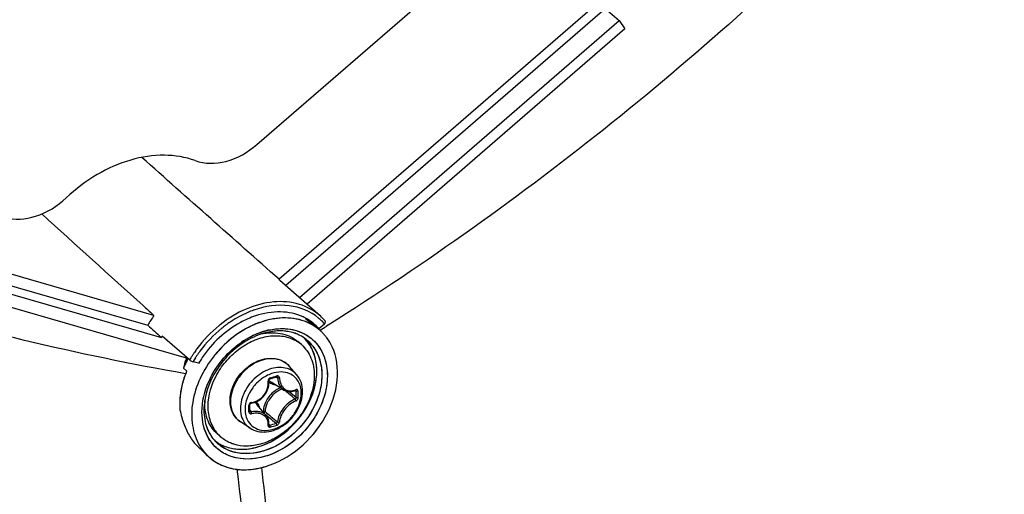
# Model space of a CAD drawing. Header units: millimetres. Extents: x 0 to 420, y 0 to 297.
# Tile 473 of 514: x 366.05 to 373.28, y 230.32 to 233.81. Entities that reach past the tile are written whole.
import ezdxf

# ---------------------------------------------------------------- set-up
doc = ezdxf.new("R2010")
doc.units = ezdxf.units.MM
doc.header["$LTSCALE"] = 23.1
doc.layers.get('0').update_dxf_attribs({"linetype": 'CONTINUOUS'})

msp = doc.modelspace()

# ---------------------------------------------------------------- linework, layer by layer
at = {"color": 7, "linetype": 'Continuous'}
for p, q in [((367.796, 232.8899), (371.9489, 236.4865)), ((370.3168, 233.9418), (367.9585, 231.8995)), ((368.007, 231.8564), (370.3536, 233.8887)), ((370.3536, 233.8887), (370.4551, 233.7999)), ((368.1076, 231.7669), (370.4551, 233.7999)), ((370.4975, 233.7386), (368.1635, 231.7173)), ((370.4551, 233.7999), (370.4975, 233.7386)), ((367.0397, 231.6342), (364.3111, 232.4219)), ((364.6349, 232.2434), (366.9942, 231.5624)), ((364.7334, 232.1538), (367.0939, 231.4724)), ((367.2795, 231.3208), (364.691, 232.068)), ((367.9648, 231.8939), (367.9585, 231.8995)), ((367.9648, 231.8939), (368.2615, 231.6301)), ((366.9603, 231.7061), (366.9691, 231.6982)), ((368.1514, 231.6107), (368.2467, 231.5346)), ((368.1992, 231.5725), (368.2047, 231.5746)), ((368.2511, 231.5375), (368.2047, 231.5746)), ((368.2511, 231.5375), (368.2918, 231.5727)), ((367.8357, 231.4994), (367.8364, 231.4995)), ((367.8357, 231.4993), (367.8364, 231.4994)), ((367.8479, 231.5036), (367.8456, 231.5028)), ((367.8479, 231.5036), (367.8457, 231.5029)), ((368.2511, 231.5375), (368.2504, 231.5383)), ((368.2511, 231.5375), (368.2504, 231.5383)), ((368.265, 231.529), (368.2588, 231.5251)), ((368.265, 231.529), (368.2588, 231.5252)), ((368.3175, 231.5623), (368.3038, 231.5536)), ((368.3176, 231.5621), (368.3039, 231.5535)), ((367.0923, 231.4738), (367.0939, 231.4724)), ((367.0939, 231.4724), (367.0988, 231.481)), ((367.3015, 231.3069), (367.0988, 231.481)), ((368.1219, 231.42), (368.0969, 231.4417)), ((367.2663, 231.2899), (367.2666, 231.2909)), ((367.2663, 231.2899), (367.2667, 231.2908)), ((367.2663, 231.2899), (367.2667, 231.2908)), ((367.2663, 231.2899), (367.2667, 231.2908)), ((367.3671, 231.2823), (367.3264, 231.294)), ((367.2562, 231.2476), (367.2797, 231.2266)), ((367.9034, 231.207), (367.903, 231.2069)), ((367.9034, 231.207), (367.903, 231.2068)), ((368.0868, 231.2), (368.0315, 231.2626)), ((367.8917, 231.1687), (367.9066, 231.1729)), ((367.9929, 231.0863), (367.9001, 231.1438)), ((367.9359, 231.1815), (367.9471, 231.1754)), ((367.938, 231.1804), (367.9409, 231.1788)), ((368.0332, 231.0739), (368.0356, 231.0719)), ((368.0767, 231.082), (368.0838, 231.0783)), ((368.0805, 231.0838), (368.0796, 231.0832)), ((368.0796, 231.0832), (368.0809, 231.0836)), ((368.0809, 231.0836), (368.0815, 231.0836)), ((367.4132, 231.0109), (367.4133, 231.0113)), ((367.4135, 231.0109), (367.4135, 231.0113)), ((367.7436, 230.9592), (367.7434, 230.9779)), ((367.7434, 230.9306), (367.7436, 230.9541)), ((367.7435, 230.9374), (367.7528, 230.9251)), ((367.7436, 230.9541), (367.7436, 230.9592)), ((367.8651, 230.8974), (367.7951, 230.9808)), ((367.842, 230.9302), (367.8384, 230.9292)), ((367.7454, 230.8058), (367.6757, 230.8517)), ((367.8517, 230.9134), (367.8673, 230.9001)), ((367.8673, 230.9001), (367.8851, 230.8851)), ((367.8829, 230.8292), (367.8838, 230.8284)), ((367.8836, 230.8363), (367.8896, 230.8281)), ((367.8838, 230.8284), (367.8847, 230.8279)), ((367.5327, 230.7397), (367.5077, 230.7613)), ((367.3623, 230.6702), (367.4372, 230.5999))]:
    msp.add_line(p, q, dxfattribs=at)
for points in [[(367.7543, 230.9893), (367.7639, 230.9911), (367.7766, 230.9946), (367.789, 230.9993), (367.8009, 231.005), (367.8124, 231.0118), (367.8233, 231.0195), (367.8336, 231.0282), (367.843, 231.0376), (367.8517, 231.0479), (367.8594, 231.0587), (367.8662, 231.0702), (367.8719, 231.0822), (367.8766, 231.0945), (367.8802, 231.1071), (367.8826, 231.1199), (367.8838, 231.1328), (367.8838, 231.1457)], [(367.8838, 231.1457), (367.8829, 231.1561), (367.883, 231.1576), (367.8832, 231.1591), (367.8837, 231.1607), (367.8843, 231.1622), (367.8852, 231.1637), (367.8862, 231.165), (367.8873, 231.1662), (367.8886, 231.1672), (367.8899, 231.168), (367.8912, 231.1686), (367.8917, 231.1687)], [(367.9066, 231.1729), (367.9155, 231.1754), (367.9243, 231.178), (367.9391, 231.1824)], [(367.9391, 231.1824), (367.9397, 231.1826), (367.9407, 231.1827), (367.9417, 231.1826), (367.9424, 231.1824), (367.9427, 231.1823)], [(367.9928, 231.0863), (367.9966, 231.0841), (368.0049, 231.0801), (368.0138, 231.077), (368.023, 231.075), (368.0325, 231.0739)], [(368.0325, 231.0739), (368.0423, 231.0739), (368.0522, 231.0749), (368.0622, 231.077), (368.0722, 231.0802), (368.0796, 231.0832)], [(367.7434, 230.9779), (367.7435, 230.9787), (367.7437, 230.98), (367.7442, 230.9814), (367.7449, 230.9828), (367.7458, 230.9841), (367.7469, 230.9854), (367.7481, 230.9865), (367.7495, 230.9874), (367.7509, 230.9882), (367.7524, 230.9888), (367.7538, 230.9892), (367.7543, 230.9893)], [(367.7441, 230.9282), (367.7438, 230.9287), (367.7436, 230.9294), (367.7434, 230.9302), (367.7434, 230.9306)], [(367.8783, 230.8749), (367.8745, 230.8833), (367.8698, 230.8912), (367.8651, 230.8974)], [(367.883, 230.8301), (367.8837, 230.8373), (367.8839, 230.8472), (367.883, 230.8568), (367.8812, 230.8661), (367.8783, 230.8749)], [(367.8829, 230.8292), (367.8829, 230.8291), (367.883, 230.8291), (367.883, 230.8292), (367.8829, 230.8295), (367.883, 230.8301)]]:
    msp.add_lwpolyline(points, dxfattribs=at)
for centre, radius, start, end in [((368.0036, 231.0146), 0.6978, 109.22119, 109.50489), ((367.7906, 231.1087), 0.9165, 145.01021, 150.32949), ((368.0748, 230.8759), 0.8542, 123.19146, 128.60972), ((367.9805, 231.2895), 0.3677, 62.48081, 65.17514), ((368.0195, 231.2456), 0.3678, 60.46351, 70.14961), ((368.0188, 231.2437), 0.3698, 62.78614, 70.01836), ((367.9822, 231.2928), 0.3641, 61.95026, 62.47682), ((367.9853, 231.2985), 0.3576, 51.40949, 61.96806), ((367.9416, 231.3391), 0.3531, 41.83422, 45.77586), ((368.0238, 231.2539), 0.3585, 60.35667, 62.75287), ((367.9873, 231.3015), 0.3539, 41.98598, 51.35565), ((368.0036, 231.3202), 0.3831, 45.79755, 50.34172), ((367.9924, 231.3276), 0.4048, 41.04837, 48.33954), ((368.0021, 231.3187), 0.3852, 41.23813, 45.79496), ((368.1045, 230.8397), 0.9291, 129.10529, 143.78518), ((368.1057, 230.8387), 0.9026, 129.0537, 143.79203), ((368.0847, 230.8625), 0.8989, 128.5403, 129.04106), ((368.0864, 230.8609), 0.8732, 128.58959, 128.98854), ((368.0085, 230.9835), 0.5576, 107.44893, 114.10338), ((367.9883, 231.0103), 0.5128, 107.22322, 110.38516), ((367.9875, 231.0138), 0.5094, 107.33894, 110.44362), ((368.0014, 231.0035), 0.5364, 107.2419, 108.75764), ((367.9807, 231.0351), 0.487, 106.1133, 107.32523), ((367.9835, 231.0255), 0.497, 106.09975, 107.21283), ((367.9162, 231.1026), 0.4049, 99.98932, 101.36342), ((367.996, 231.0212), 0.518, 106.11336, 107.38578), ((367.9792, 231.0402), 0.4817, 105.9539, 106.11066), ((367.9783, 231.0434), 0.4783, 104.81824, 105.95505), ((367.9806, 231.0353), 0.4867, 104.83782, 105.82661), ((367.9915, 231.0373), 0.5012, 102.31871, 106.12349), ((367.9729, 231.0668), 0.4543, 97.79946, 104.90926), ((367.9726, 231.0669), 0.4542, 97.76099, 104.8724), ((367.967, 231.1063), 0.4143, 94.73186, 97.73086), ((367.9676, 231.1006), 0.4201, 94.7532, 97.71086), ((367.965, 231.1323), 0.3883, 88.61528, 94.76342), ((367.9652, 231.1325), 0.3881, 88.64073, 94.79328), ((367.9655, 231.159), 0.3616, 84.94771, 88.58318), ((367.9656, 231.1607), 0.3599, 84.94618, 88.59836), ((367.9678, 231.1838), 0.3367, 78.44251, 84.97377), ((367.9679, 231.1839), 0.3366, 78.44528, 84.97884), ((367.972, 231.2049), 0.3152, 74.44654, 78.40887), ((367.9723, 231.2067), 0.3134, 74.42201, 78.40695), ((367.9762, 231.2204), 0.2991, 66.87109, 74.43713), ((367.9767, 231.2215), 0.298, 66.86636, 74.46287), ((367.9807, 231.2314), 0.2872, 63.20249, 66.83908), ((367.981, 231.2321), 0.2865, 63.1866, 66.83208), ((368.027, 231.2594), 0.3521, 51.40492, 60.41329), ((368.0269, 231.2592), 0.3523, 51.40932, 60.36643), ((368.0296, 231.2629), 0.3478, 49.06362, 51.38133), ((368.0298, 231.2631), 0.3475, 49.6415, 51.38413), ((368.03, 231.2634), 0.3471, 49.06199, 49.64103), ((368.0292, 231.2625), 0.3483, 44.96524, 49.05918), ((368.0295, 231.2628), 0.3479, 44.96163, 49.06021), ((356.2244, 250.7179), 22.6537, 302.10734, 302.22359), ((368.0274, 231.2607), 0.3509, 41.90395, 44.96067), ((368.0275, 231.2608), 0.3507, 41.9065, 44.96465), ((368.0245, 231.2581), 0.3547, 37.78256, 41.90075), ((368.0248, 231.2584), 0.3543, 37.77973, 41.90292), ((368.0512, 230.8995), 0.652, 122.8523, 124.53988), ((368.0356, 230.9243), 0.6228, 115.65442, 122.88629), ((368.0227, 230.9502), 0.5938, 114.04591, 115.61297), ((367.9555, 231.2278), 0.2542, 49.1138, 56.51182), ((367.9865, 231.2426), 0.2746, 51.45357, 63.22677), ((367.9442, 231.2655), 0.2832, 42.60622, 45.71581), ((367.9438, 231.2651), 0.2837, 42.65384, 45.69266), ((367.9429, 231.2643), 0.2849, 42.00251, 42.65523), ((367.9433, 231.2647), 0.2844, 41.99977, 42.60766), ((367.9404, 231.2622), 0.2882, 34.71844, 41.98672), ((367.9777, 231.2329), 0.2877, 34.74605, 51.27615), ((368.0219, 231.2561), 0.3581, 35.68385, 37.78205), ((368.0215, 231.2558), 0.3586, 35.24001, 37.78436), ((368.0203, 231.2549), 0.36, 35.23776, 35.68506), ((368.0193, 231.2543), 0.3612, 34.73195, 35.23773), ((368.0199, 231.2547), 0.3604, 34.72691, 35.24162), ((368.013, 231.25), 0.3688, 29.51432, 34.7143), ((368.0133, 231.2502), 0.3685, 29.51103, 34.70771), ((368.0942, 230.8469), 0.9166, 145.80509, 147.26529), ((368.0979, 230.8444), 0.921, 144.64977, 145.80559), ((368.1004, 230.8426), 0.9241, 143.78129, 144.64975), ((368.0977, 230.8443), 0.8928, 144.55625, 147.15881), ((368.1018, 230.8414), 0.8978, 143.78803, 144.55793), ((378.4688, 228.576), 11.5265, 166.38196, 166.59805), ((367.9403, 230.9629), 0.741, 154.90576, 157.4038), ((367.8192, 231.0714), 0.5945, 157.76332, 158.33907), ((367.8167, 231.0709), 0.5924, 156.12264, 158.20873), ((367.8144, 231.0719), 0.5899, 156.86327, 158.21106), ((367.8252, 231.0689), 0.6011, 155.71507, 157.76076), ((367.9571, 230.955), 0.7596, 152.44919, 154.90634), ((367.8229, 231.0683), 0.5991, 155.43535, 156.8633), ((367.8253, 231.0672), 0.6017, 155.39069, 156.12637), ((367.8298, 231.0669), 0.6061, 155.52783, 155.71768), ((367.8278, 231.066), 0.6044, 155.07831, 155.43695), ((367.8309, 231.0664), 0.6073, 155.23251, 155.5278), ((367.8281, 231.0659), 0.6049, 155.07892, 155.39107), ((367.8323, 231.0657), 0.6089, 154.86205, 155.23248), ((367.8299, 231.0651), 0.6067, 154.71172, 155.07831), ((367.9677, 230.9495), 0.7715, 151.48929, 152.4531), ((368.0793, 230.8561), 0.899, 148.80071, 149.90698), ((368.0875, 230.8512), 0.9086, 147.2648, 148.80021), ((368.0815, 230.8545), 0.8737, 148.79034, 149.79738), ((368.0881, 230.8505), 0.8813, 147.6676, 148.7903), ((368.0922, 230.8479), 0.8862, 147.16093, 147.66824), ((368.0682, 230.8686), 0.814, 145.82468, 149.45904), ((368.1255, 230.8217), 0.8252, 140.74366, 141.38761), ((368.1248, 230.8223), 0.8243, 141.20713, 141.38925), ((367.9162, 231.1605), 0.1539, 50.53518, 52.38989), ((367.9164, 231.1607), 0.1537, 47.20358, 50.53486), ((367.9397, 230.9518), 0.7149, 157.38804, 161.50704), ((367.9825, 230.9769), 0.2433, 109.07224, 109.22931), ((367.9158, 231.1601), 0.1545, 41.53019, 47.1948), ((367.905, 230.9633), 0.6784, 161.50025, 165.76358), ((368.0364, 230.8848), 0.6504, 155.04918, 155.97876), ((368.0414, 230.8825), 0.6559, 154.2378, 155.04938), ((368.045, 230.8808), 0.6599, 153.69011, 154.23809), ((368.0481, 230.8792), 0.6634, 152.96054, 153.68997), ((367.9473, 231.2201), 0.0898, 224.14979, 225.13489), ((367.9476, 231.2204), 0.0901, 225.16768, 238.19258), ((367.3617, 233.1082), 2.0045, 285.39308, 286.80749), ((367.8234, 230.9806), 0.5948, 170.21265, 174.86989), ((367.8645, 230.9736), 0.6365, 165.76442, 170.21595), ((368.0485, 230.9185), 0.202, 114.0645, 126.40526), ((359.8959, 221.5122), 12.5417, 49.56104, 49.72441), ((360.0525, 221.5756), 12.4061, 49.65654, 49.94798), ((368.0381, 231.1866), 0.1071, 290.31697, 292.26307), ((368.0369, 231.1896), 0.1103, 292.2624, 294.07545), ((366.6185, 231.0546), 1.4654, 0.00233, 0.92882), ((366.6202, 231.0537), 1.4783, 0.0024, 0.92888), ((367.7832, 230.9843), 0.5545, 174.87221, 179.74909), ((367.8844, 230.9355), 0.4778, 172.6447, 173.57373), ((367.8921, 230.9346), 0.4855, 172.5131, 173.57203), ((367.8952, 230.9341), 0.4887, 170.97117, 172.64113), ((367.9021, 230.9333), 0.4956, 170.95999, 172.51147), ((367.8115, 230.9889), 0.3989, 176.84153, 179.98573), ((367.7596, 230.9735), 0.0216, 99.06376, 106.76369), ((367.726, 230.9228), 0.0902, 40.02572, 53.88647), ((368.0622, 230.9006), 0.2113, 135.09832, 148.10442), ((360.631, 222.3736), 11.4092, 49.26308, 49.56466), ((366.6672, 231.0546), 1.4168, 359.05537, 0.00295), ((366.6693, 231.0537), 1.4292, 359.05547, 0.00301), ((367.7421, 230.9844), 0.5134, 179.74318, 184.87954), ((367.9752, 231.0884), 0.7592, 191.21781, 195.56133), ((367.9741, 231.0882), 0.758, 191.22125, 195.57067), ((365.5962, 230.9493), 2.1407, 0.00233, 0.64253), ((365.6762, 230.9493), 2.0607, 359.34524, 0.00194), ((367.7407, 230.9306), 0.00271, 351.60329, 359.32144), ((367.7108, 230.9225), 0.1114, 16.50857, 23.3442), ((375.5079, 240.0144), 11.8794, 229.89404, 230.16205), ((367.9165, 231.0727), 0.6984, 195.61146, 196.73976), ((367.9136, 231.0718), 0.6954, 195.60533, 196.73877), ((367.8519, 231.0525), 0.6307, 196.67345, 201.5552), ((367.8513, 231.0524), 0.6302, 196.68026, 201.56551), ((374.998, 239.3067), 11.0235, 229.81565, 230.16603), ((374.5595, 238.8772), 10.3986, 230.16047, 230.51372), ((367.7621, 231.017), 0.5341, 201.55778, 206.96444), ((367.7151, 230.9938), 0.4817, 207.03158, 208.47396), ((367.7141, 230.9933), 0.4806, 207.03499, 208.48069), ((367.5148, 232.2152), 1.4368, 285.12112, 287.07727), ((367.5154, 232.2133), 1.4495, 285.13021, 287.08635), ((367.7106, 230.8908), 0.3128, 210.79009, 214.71405), ((367.7044, 230.8866), 0.3052, 214.72363, 222.49614), ((367.6974, 230.9051), 0.285, 214.19294, 214.45497), ((367.697, 230.9048), 0.2845, 214.45497, 214.71783), ((367.6907, 230.9005), 0.2769, 214.45948, 214.72693), ((367.6891, 230.8993), 0.2748, 214.69889, 226.77666), ((367.6591, 230.9361), 0.2812, 231.41688, 232.72204), ((367.659, 230.9359), 0.281, 231.40641, 232.71341), ((367.6602, 230.9376), 0.2831, 232.72517, 236.28952), ((367.6601, 230.9374), 0.2828, 232.71654, 236.28836), ((367.6617, 230.9398), 0.2856, 236.28857, 238.56261), ((367.6615, 230.9395), 0.2854, 236.28744, 238.55443), ((367.6992, 230.9319), 0.2543, 221.70798, 229.09647), ((367.58, 230.9011), 0.3174, 221.73857, 224.72952), ((367.5793, 230.9005), 0.3165, 221.73012, 224.72938), ((367.5672, 230.8886), 0.2996, 224.73899, 226.81653), ((367.5661, 230.8875), 0.2979, 224.74023, 226.8287), ((367.6898, 230.8652), 0.3666, 210.74294, 214.71596), ((367.6802, 230.8584), 0.3548, 214.70639, 226.77538), ((367.6753, 230.8537), 0.348, 226.8293, 227.79329), ((367.6748, 230.8532), 0.3473, 226.82951, 227.79342), ((367.6867, 231.0963), 0.5972, 285.35535, 285.70945), ((367.6856, 231.0999), 0.601, 285.70949, 286.104), ((367.686, 231.0987), 0.5997, 285.7065, 286.11081), ((367.6803, 231.1178), 0.6196, 286.11887, 289.45337), ((367.6805, 231.1172), 0.619, 286.12661, 289.45581)]:
    msp.add_arc(centre, radius, start, end, dxfattribs=at)
for centre, major_axis, ratio, start_param, end_param in [((359.0974, 238.7463), (24.6843, -21.5865), 0.02203, 1.222958, 1.26638), ((359.4649, 238.8524), (23.9533, -21.8), 0.007825, -1.27796, -1.245421), ((359.4649, 238.8524), (23.9533, -21.8), 0.007825, -1.245034, -1.241928), ((356.2308, 241.6886), (25.5522, -23.2552), 0.007825, -1.128884, -1.12465)]:
    msp.add_ellipse(centre, major_axis=major_axis, ratio=ratio, start_param=start_param, end_param=end_param, dxfattribs=at)
for points, knots in [([(356.2098, 232.517), (357.4036, 233.1383), (362.0689, 235.2988), (367.1815, 236.5626), (370.9718, 236.7783)], [0, 0, 0, 0, 0.261719, 1, 1, 1, 1]), ([(356.225, 232.5347), (357.4175, 233.1553), (362.0779, 235.3142), (367.1839, 236.5796), (370.9705, 236.7996)], [0, 0, 0, 0, 0.261683, 1, 1, 1, 1]), ([(373.4224, 235.9934), (373.0668, 235.5688), (371.5448, 233.8986), (369.7589, 232.472), (368.3176, 231.5621)], [0, 0, 0, 0, 0.245234, 1, 1, 1, 1]), ([(367.3427, 232.7715), (367.4131, 232.7458), (367.5862, 232.7488), (367.7305, 232.8332), (367.796, 232.8899)], [0, 0, 0, 0, 0.464059, 1, 1, 1, 1]), ([(367.3427, 232.7715), (367.2706, 232.7978), (367.1092, 232.8239), (366.8594, 232.7848), (366.6125, 232.6753), (366.4643, 232.5629), (366.3955, 232.4981)], [0, 0, 0, 0, 0.222758, 0.464515, 0.725437, 1, 1, 1, 1]), ([(367.2722, 231.2057), (366.4781, 231.3437), (364.7509, 231.7708), (363.0654, 232.3318), (362.1548, 232.6643)], [0, 0, 0, 0, 0.45396, 1, 1, 1, 1]), ([(365.9422, 232.3548), (366.0154, 232.3337), (366.1896, 232.3469), (366.3319, 232.4381), (366.3955, 232.4981)], [0, 0, 0, 0, 0.465516, 1, 1, 1, 1]), ([(368.2615, 231.6301), (368.2175, 231.6692), (368.1063, 231.7295), (367.9111, 231.744), (367.7079, 231.6886), (367.5832, 231.6123), (367.5246, 231.5656)], [0, 0, 0, 0, 0.220882, 0.457877, 0.718628, 1, 1, 1, 1]), ([(368.2481, 231.6152), (368.1883, 231.6647), (368.0252, 231.7291), (367.8561, 231.7022), (367.7738, 231.6735)], [0, 0, 0, 0, 0.471097, 1, 1, 1, 1]), ([(367.7706, 231.6723), (367.7565, 231.6673), (367.6997, 231.6452), (367.6457, 231.6159), (367.6072, 231.5907)], [0, 0, 0, 0, 0.244535, 1, 1, 1, 1]), ([(368.1349, 231.6233), (368.0836, 231.647), (367.9634, 231.6717), (367.8441, 231.6502), (367.7851, 231.6305)], [0, 0, 0, 0, 0.475945, 1, 1, 1, 1]), ([(367.7851, 231.6305), (367.7469, 231.6178), (367.5939, 231.5503), (367.4657, 231.4306), (367.3947, 231.3259)], [0, 0, 0, 0, 0.241124, 1, 1, 1, 1]), ([(367.8523, 231.5938), (367.8174, 231.5838), (367.6761, 231.5289), (367.5543, 231.4282), (367.4823, 231.3387)], [0, 0, 0, 0, 0.239812, 1, 1, 1, 1]), ([(368.1444, 231.5915), (368.093, 231.6101), (367.9758, 231.6254), (367.7975, 231.5849), (367.6269, 231.4896), (367.5295, 231.3965), (367.4865, 231.3439)], [0, 0, 0, 0, 0.22054, 0.463019, 0.725893, 1, 1, 1, 1]), ([(368.1451, 231.5913), (368.1006, 231.6075), (368.0008, 231.6237), (367.9017, 231.6081), (367.8523, 231.5938)], [0, 0, 0, 0, 0.479541, 1, 1, 1, 1]), ([(368.2918, 231.5727), (368.2935, 231.5742), (368.2987, 231.5794), (368.3011, 231.5896), (368.2977, 231.5935)], [0, 0, 0, 0, 0.313039, 1, 1, 1, 1]), ([(367.6873, 231.4405), (367.6985, 231.4481), (367.7433, 231.4763), (367.7917, 231.4988), (367.8289, 231.5114)], [0, 0, 0, 0, 0.256139, 1, 1, 1, 1]), ([(367.8424, 231.5158), (367.9, 231.5337), (368.0168, 231.5497), (368.1305, 231.5109), (368.1751, 231.48)], [0, 0, 0, 0, 0.526189, 1, 1, 1, 1]), ([(367.8459, 231.5013), (367.8912, 231.5093), (367.9613, 231.5094), (368.0452, 231.4793), (368.0811, 231.4554), (368.0969, 231.4417)], [0, 0, 0, 0, 0.519583, 0.762838, 1, 1, 1, 1]), ([(368.0747, 231.5258), (368.1175, 231.5145), (368.1997, 231.4744), (368.2854, 231.3642), (368.3204, 231.2223), (368.3049, 231.0662), (368.2422, 230.9107), (368.1088, 230.7281), (367.9593, 230.6285), (367.8524, 230.5976)], [0, 0, 0, 0, 0.107362, 0.214119, 0.328229, 0.453616, 0.589141, 0.730022, 1, 1, 1, 1]), ([(367.8845, 231.527), (367.9009, 231.5305), (367.9637, 231.541), (368.0293, 231.5377), (368.0747, 231.5258)], [0, 0, 0, 0, 0.262545, 1, 1, 1, 1]), ([(367.8096, 231.4911), (367.7086, 231.4535), (367.5291, 231.3182), (367.4293, 231.1162), (367.4126, 231.0108)], [0, 0, 0, 0, 0.502386, 1, 1, 1, 1]), ([(367.8096, 231.491), (367.7087, 231.4535), (367.5293, 231.3184), (367.4294, 231.1165), (367.4127, 231.0112)], [0, 0, 0, 0, 0.50242, 1, 1, 1, 1]), ([(367.4376, 230.9673), (367.4376, 231.0479), (367.4761, 231.1729), (367.5736, 231.3094), (367.6695, 231.3965), (367.7784, 231.4579), (367.8922, 231.4884), (368.0021, 231.485), (368.068, 231.4583), (368.0958, 231.4398)], [0, 0, 0, 0, 0.254142, 0.391, 0.527564, 0.659013, 0.781772, 0.894694, 1, 1, 1, 1]), ([(367.4414, 231.1476), (367.4543, 231.1768), (367.5148, 231.2903), (367.6072, 231.3867), (367.6873, 231.4405)], [0, 0, 0, 0, 0.248769, 1, 1, 1, 1]), ([(367.6316, 230.6543), (367.7208, 230.6418), (367.8684, 230.6778), (368.0267, 230.7881), (368.1306, 230.9033), (368.2036, 231.0369), (368.2395, 231.1774), (368.2341, 231.3124), (368.2004, 231.3929), (368.1773, 231.4263)], [0, 0, 0, 0, 0.239217, 0.373672, 0.511458, 0.646823, 0.774667, 0.892112, 1, 1, 1, 1]), ([(367.8024, 230.6685), (367.8855, 230.6925), (368.0429, 230.7863), (368.1768, 230.9678), (368.231, 231.1336), (368.2399, 231.2549), (368.2162, 231.3661), (368.1779, 231.4291), (368.1546, 231.455)], [0, 0, 0, 0, 0.260989, 0.532289, 0.661973, 0.783062, 0.894976, 1, 1, 1, 1]), ([(368.1577, 231.4574), (368.1861, 231.4347), (368.2355, 231.3759), (368.2733, 231.2637), (368.2743, 231.1373), (368.2274, 230.9604), (368.0919, 230.7636), (367.926, 230.6617), (367.8378, 230.6363)], [0, 0, 0, 0, 0.104524, 0.214592, 0.333967, 0.462949, 0.735941, 1, 1, 1, 1]), ([(367.8867, 230.5336), (367.9777, 230.5657), (368.1491, 230.6733), (368.328, 230.9082), (368.4086, 231.1784), (368.3741, 231.3607), (368.3339, 231.4317)], [0, 0, 0, 0, 0.259973, 0.528821, 0.780226, 1, 1, 1, 1]), ([(367.8867, 230.5336), (367.9778, 230.5657), (368.1492, 230.6735), (368.3281, 230.9085), (368.4086, 231.1786), (368.3741, 231.3608), (368.3339, 231.4317)], [0, 0, 0, 0, 0.260174, 0.529185, 0.780406, 1, 1, 1, 1]), ([(368.2141, 231.3969), (368.2381, 231.3623), (368.2725, 231.2782), (368.2757, 231.1376), (368.2351, 230.9921), (368.1555, 230.8552), (368.044, 230.7397), (367.8774, 230.6338), (367.7232, 230.6067), (367.6344, 230.628)], [0, 0, 0, 0, 0.108486, 0.226976, 0.356148, 0.49267, 0.630927, 0.764804, 1, 1, 1, 1]), ([(368.2512, 231.4037), (368.2765, 231.3671), (368.313, 231.2783), (368.3166, 231.1297), (368.2739, 230.9759), (368.19, 230.831), (368.0725, 230.7086), (367.8966, 230.5959), (367.7337, 230.5664), (367.6395, 230.5883)], [0, 0, 0, 0, 0.108425, 0.226833, 0.355901, 0.492337, 0.630562, 0.76449, 1, 1, 1, 1]), ([(368.1219, 231.42), (368.1371, 231.4068), (368.1648, 231.3764), (368.2058, 231.3018), (368.217, 231.2361), (368.217, 231.1923)], [0, 0, 0, 0, 0.238021, 0.481682, 1, 1, 1, 1]), ([(367.3015, 231.3069), (367.303, 231.3056), (367.3108, 231.3002), (367.3194, 231.296), (367.3264, 231.294)], [0, 0, 0, 0, 0.219061, 1, 1, 1, 1]), ([(367.4807, 231.3366), (367.4403, 231.2861), (367.3727, 231.1777), (367.3166, 231.0013), (367.3125, 230.8284), (367.3482, 230.7225), (367.3747, 230.6779)], [0, 0, 0, 0, 0.275388, 0.53757, 0.779176, 1, 1, 1, 1]), ([(367.4807, 231.3366), (367.4403, 231.286), (367.3727, 231.1776), (367.3166, 231.0011), (367.3125, 230.8283), (367.3482, 230.7224), (367.3748, 230.6778)], [0, 0, 0, 0, 0.275611, 0.537764, 0.779214, 1, 1, 1, 1]), ([(368.0102, 231.2824), (367.9939, 231.295), (367.9545, 231.3141), (367.887, 231.3195), (367.8164, 231.3031), (367.7482, 231.2669), (367.6878, 231.2139), (367.6262, 231.1299), (367.6017, 231.0522), (367.6017, 231.0022)], [0, 0, 0, 0, 0.104897, 0.216899, 0.338904, 0.47012, 0.607003, 0.744549, 1, 1, 1, 1]), ([(367.6064, 231.0727), (367.619, 231.1224), (367.6702, 231.216), (367.7554, 231.28), (367.8029, 231.2995)], [0, 0, 0, 0, 0.499995, 1, 1, 1, 1]), ([(367.8029, 231.2995), (367.8234, 231.308), (367.8653, 231.3199), (367.9291, 231.3204), (367.9872, 231.3018), (368.0187, 231.277), (368.0315, 231.2626)], [0, 0, 0, 0, 0.270574, 0.524505, 0.765155, 1, 1, 1, 1]), ([(367.2797, 231.2266), (367.2699, 231.203), (367.2373, 231.1115), (367.2244, 231.0121), (367.2306, 230.9407)], [0, 0, 0, 0, 0.263032, 1, 1, 1, 1]), ([(368.0174, 231.2442), (367.9997, 231.2496), (367.961, 231.2546), (367.9015, 231.2453), (367.8423, 231.2204), (367.7688, 231.1689), (367.6988, 231.0804), (367.6745, 230.9924), (367.6745, 230.9502)], [0, 0, 0, 0, 0.108641, 0.225762, 0.35139, 0.483442, 0.751147, 1, 1, 1, 1]), ([(367.9024, 231.2066), (367.8755, 231.1973), (367.8235, 231.1682), (367.7429, 231.0867), (367.7083, 231.0003), (367.7083, 230.9445)], [0, 0, 0, 0, 0.249772, 0.51087, 1, 1, 1, 1]), ([(368.0362, 231.2062), (368.0166, 231.2148), (367.9709, 231.2233), (367.9257, 231.2147), (367.9034, 231.207)], [0, 0, 0, 0, 0.475969, 1, 1, 1, 1]), ([(368.0868, 231.2), (368.0777, 231.2103), (368.0563, 231.2286), (368.0307, 231.2402), (368.0174, 231.2442)], [0, 0, 0, 0, 0.49562, 1, 1, 1, 1]), ([(368.1212, 231.0637), (368.1212, 231.0794), (368.1178, 231.1098), (368.101, 231.1515), (368.0734, 231.1852), (368.0491, 231.2005), (368.0362, 231.2062)], [0, 0, 0, 0, 0.267263, 0.518158, 0.759229, 1, 1, 1, 1]), ([(367.4435, 230.7281), (367.4083, 230.7858), (367.3739, 230.9348), (367.4109, 231.0792), (367.4423, 231.1496)], [0, 0, 0, 0, 0.466936, 1, 1, 1, 1]), ([(367.4419, 230.7307), (367.4077, 230.7881), (367.3744, 230.9353), (367.4106, 231.078), (367.4414, 231.1476)], [0, 0, 0, 0, 0.467424, 1, 1, 1, 1]), ([(368.217, 231.1923), (368.217, 231.1197), (368.1857, 231.007), (368.1042, 230.8793), (368.0228, 230.794), (367.9282, 230.7279), (367.8265, 230.6854), (367.7241, 230.6695), (367.6576, 230.6783), (367.6273, 230.6876)], [0, 0, 0, 0, 0.248664, 0.382512, 0.517376, 0.649237, 0.774657, 0.891563, 1, 1, 1, 1]), ([(367.7562, 230.9948), (367.7739, 230.9976), (367.809, 231.0107), (367.8507, 231.0479), (367.8763, 231.0972), (367.8797, 231.1339), (367.8776, 231.1514)], [0, 0, 0, 0, 0.24849, 0.504031, 0.757203, 1, 1, 1, 1]), ([(367.8938, 231.1756), (367.8888, 231.1743), (367.88, 231.1673), (367.877, 231.1565), (367.8776, 231.1514)], [0, 0, 0, 0, 0.497141, 1, 1, 1, 1]), ([(367.8776, 231.1513), (367.8791, 231.1517), (367.8812, 231.1525), (367.8831, 231.1546), (367.883, 231.1554)], [0, 0, 0, 0, 0.63264, 1, 1, 1, 1]), ([(367.8837, 231.1438), (367.887, 231.1414), (367.901, 231.1324), (367.9173, 231.1272), (367.9297, 231.1254)], [0, 0, 0, 0, 0.245283, 1, 1, 1, 1]), ([(367.8938, 231.1756), (367.8939, 231.1748), (367.894, 231.1725), (367.8933, 231.1692), (367.8917, 231.1687)], [0, 0, 0, 0, 0.348, 1, 1, 1, 1]), ([(367.9413, 231.1894), (367.9414, 231.1885), (367.9415, 231.1862), (367.9407, 231.1829), (367.9391, 231.1824)], [0, 0, 0, 0, 0.339767, 1, 1, 1, 1]), ([(367.9605, 231.1753), (367.9602, 231.1798), (367.9569, 231.187), (367.9482, 231.1905), (367.9435, 231.19), (367.9413, 231.1894)], [0, 0, 0, 0, 0.502703, 0.74499, 1, 1, 1, 1]), ([(367.9471, 231.1754), (367.947, 231.1762), (367.9465, 231.1789), (367.9445, 231.1813), (367.9427, 231.1823)], [0, 0, 0, 0, 0.264576, 1, 1, 1, 1]), ([(367.9471, 231.1754), (367.9481, 231.1572), (367.9556, 231.1226), (367.9791, 231.0948), (367.9928, 231.0863)], [0, 0, 0, 0, 0.531229, 1, 1, 1, 1]), ([(367.9605, 231.1752), (367.9581, 231.1746), (367.9536, 231.1741), (367.949, 231.1746), (367.9471, 231.1754)], [0, 0, 0, 0, 0.5364, 1, 1, 1, 1]), ([(367.9605, 231.1753), (367.9612, 231.1628), (367.9655, 231.1391), (367.9819, 231.1082), (368.007, 231.0868), (368.0277, 231.0811), (368.038, 231.0804)], [0, 0, 0, 0, 0.279104, 0.533854, 0.769255, 1, 1, 1, 1]), ([(368.1311, 231.0749), (368.1311, 231.0979), (368.1244, 231.1434), (368.1014, 231.1836), (368.0868, 231.2)], [0, 0, 0, 0, 0.512429, 1, 1, 1, 1]), ([(367.5981, 231.0079), (367.5981, 231.0132), (367.5988, 231.035), (367.6024, 231.0567), (367.6064, 231.0727)], [0, 0, 0, 0, 0.244438, 1, 1, 1, 1]), ([(367.7322, 230.8549), (367.7427, 230.8382), (367.7716, 230.8084), (367.8317, 230.7869), (367.8994, 230.79), (367.9675, 230.8159), (368.0297, 230.8614), (368.0946, 230.9391), (368.1212, 231.0149), (368.1212, 231.0637)], [0, 0, 0, 0, 0.105488, 0.213714, 0.331476, 0.460622, 0.598286, 0.738716, 1, 1, 1, 1]), ([(367.7454, 230.8058), (367.7625, 230.7946), (367.8023, 230.7783), (367.8679, 230.7756), (367.9347, 230.7929), (367.9978, 230.8278), (368.0529, 230.8775), (368.1092, 230.956), (368.1311, 231.0282), (368.1311, 231.0749)], [0, 0, 0, 0, 0.11076, 0.226584, 0.349536, 0.479279, 0.613227, 0.747471, 1, 1, 1, 1]), ([(367.9286, 231.0811), (367.9206, 231.0752), (367.8907, 231.0499), (367.8674, 231.0165), (367.8561, 230.9894)], [0, 0, 0, 0, 0.251119, 1, 1, 1, 1]), ([(367.9801, 231.0943), (367.9739, 231.0919), (367.9492, 231.0808), (367.9271, 231.0642), (367.9126, 231.0497)], [0, 0, 0, 0, 0.242416, 1, 1, 1, 1]), ([(368.038, 231.0804), (368.0411, 231.0802), (368.0537, 231.08), (368.0663, 231.0828), (368.0753, 231.0862)], [0, 0, 0, 0, 0.242499, 1, 1, 1, 1]), ([(368.0819, 231.0888), (368.0819, 231.0883), (368.0819, 231.0866), (368.0814, 231.0847), (368.0805, 231.0838)], [0, 0, 0, 0, 0.296838, 1, 1, 1, 1]), ([(368.0838, 231.0783), (368.0838, 231.0789), (368.0837, 231.0809), (368.0826, 231.083), (368.0814, 231.0837)], [0, 0, 0, 0, 0.295427, 1, 1, 1, 1]), ([(368.0983, 231.0777), (368.0983, 231.0816), (368.0959, 231.0884), (368.0878, 231.0907), (368.0838, 231.0897), (368.0819, 231.0888)], [0, 0, 0, 0, 0.500392, 0.734456, 1, 1, 1, 1]), ([(368.0983, 231.0777), (368.096, 231.0767), (368.0909, 231.0761), (368.0858, 231.077), (368.0838, 231.0783)], [0, 0, 0, 0, 0.520163, 1, 1, 1, 1]), ([(367.4096, 230.989), (367.4046, 230.9446), (367.4068, 230.8581), (367.4396, 230.777), (367.4624, 230.7439)], [0, 0, 0, 0, 0.526053, 1, 1, 1, 1]), ([(367.4097, 230.989), (367.4047, 230.9449), (367.4067, 230.8588), (367.4392, 230.7781), (367.4617, 230.745)], [0, 0, 0, 0, 0.525525, 1, 1, 1, 1]), ([(367.5077, 230.7613), (367.4925, 230.7745), (367.4649, 230.805), (367.4239, 230.8795), (367.4126, 230.9452), (367.4126, 230.989)], [0, 0, 0, 0, 0.238021, 0.481682, 1, 1, 1, 1]), ([(367.6757, 230.8517), (367.6635, 230.8597), (367.641, 230.8793), (367.6074, 230.93), (367.5981, 230.977), (367.5981, 231.0079)], [0, 0, 0, 0, 0.241984, 0.486768, 1, 1, 1, 1]), ([(367.6017, 231.0022), (367.6017, 230.9721), (367.6105, 230.9268), (367.6427, 230.8779), (367.6641, 230.8593), (367.6757, 230.8517)], [0, 0, 0, 0, 0.517982, 0.760912, 1, 1, 1, 1]), ([(367.7534, 230.9942), (367.7487, 230.9928), (367.7405, 230.9872), (367.7367, 230.9778), (367.7368, 230.9733)], [0, 0, 0, 0, 0.515676, 1, 1, 1, 1]), ([(367.7562, 230.9948), (367.7562, 230.9935), (367.7561, 230.9916), (367.755, 230.9894), (367.7543, 230.9893)], [0, 0, 0, 0, 0.650306, 1, 1, 1, 1]), ([(367.8131, 230.9666), (367.8117, 230.9698), (367.8057, 230.982), (367.7973, 230.9929), (367.7899, 230.9998)], [0, 0, 0, 0, 0.255247, 1, 1, 1, 1]), ([(367.8561, 230.9894), (367.8541, 230.9846), (367.8469, 230.9655), (367.8428, 230.9453), (367.842, 230.9302)], [0, 0, 0, 0, 0.258896, 1, 1, 1, 1]), ([(367.8829, 231.0122), (367.8788, 231.0056), (367.8646, 230.9797), (367.8563, 230.9502), (367.8551, 230.9284)], [0, 0, 0, 0, 0.261592, 1, 1, 1, 1]), ([(368.0765, 231.0185), (368.0598, 231.0124), (368.0271, 230.9931), (367.987, 230.9525), (367.958, 230.9043), (367.9482, 230.8687), (367.9471, 230.8518)], [0, 0, 0, 0, 0.24174, 0.507568, 0.769195, 1, 1, 1, 1]), ([(368.0819, 231.006), (368.0663, 231.0001), (368.0358, 230.9818), (367.9983, 230.9437), (367.971, 230.8986), (367.9616, 230.8653), (367.9604, 230.8495)], [0, 0, 0, 0, 0.241461, 0.507728, 0.769702, 1, 1, 1, 1]), ([(368.0765, 231.0185), (368.0776, 231.019), (368.0817, 231.022), (368.0839, 231.0274), (368.0838, 231.0312)], [0, 0, 0, 0, 0.233629, 1, 1, 1, 1]), ([(368.0819, 231.006), (368.0821, 231.0096), (368.0805, 231.0144), (368.0773, 231.0179), (368.0765, 231.0185)], [0, 0, 0, 0, 0.766459, 1, 1, 1, 1]), ([(368.0819, 231.006), (368.0841, 231.0069), (368.0927, 231.0123), (368.0982, 231.0225), (368.0983, 231.0301)], [0, 0, 0, 0, 0.2401, 1, 1, 1, 1]), ([(368.0983, 231.0301), (368.096, 231.0291), (368.0909, 231.0286), (368.0857, 231.0298), (368.0838, 231.0312)], [0, 0, 0, 0, 0.516682, 1, 1, 1, 1]), ([(367.5094, 230.7627), (367.4859, 230.7891), (367.4484, 230.8549), (367.4376, 230.9292), (367.4376, 230.9673)], [0, 0, 0, 0, 0.481107, 1, 1, 1, 1]), ([(367.6745, 230.9502), (367.6745, 230.9429), (367.6758, 230.915), (367.6829, 230.8873), (367.6916, 230.8686)], [0, 0, 0, 0, 0.261199, 1, 1, 1, 1]), ([(367.7083, 230.9445), (367.7083, 230.9284), (367.7119, 230.897), (367.7242, 230.8677), (367.7322, 230.8549)], [0, 0, 0, 0, 0.516185, 1, 1, 1, 1]), ([(367.7368, 230.9258), (367.7367, 230.9235), (367.7377, 230.9191), (367.7438, 230.9119), (367.7516, 230.911), (367.7562, 230.912)], [0, 0, 0, 0, 0.245151, 0.483798, 1, 1, 1, 1]), ([(367.7368, 230.9733), (367.7377, 230.9735), (367.7402, 230.9741), (367.7435, 230.9761), (367.7434, 230.9779)], [0, 0, 0, 0, 0.335626, 1, 1, 1, 1]), ([(367.7368, 230.9258), (367.7376, 230.9259), (367.7402, 230.9265), (367.7431, 230.9284), (367.7434, 230.9302)], [0, 0, 0, 0, 0.321323, 1, 1, 1, 1]), ([(367.7441, 230.9282), (367.745, 230.927), (367.7478, 230.925), (367.7512, 230.9248), (367.7528, 230.9251)], [0, 0, 0, 0, 0.481798, 1, 1, 1, 1]), ([(367.8651, 230.8974), (367.8593, 230.9043), (367.8446, 230.9165), (367.8171, 230.9271), (367.7855, 230.9302), (367.7638, 230.9275), (367.7528, 230.9251)], [0, 0, 0, 0, 0.222882, 0.461558, 0.720944, 1, 1, 1, 1]), ([(367.7562, 230.912), (367.7562, 230.9144), (367.7554, 230.9189), (367.7539, 230.9233), (367.7528, 230.9251)], [0, 0, 0, 0, 0.526671, 1, 1, 1, 1]), ([(367.8684, 230.8765), (367.8637, 230.8844), (367.8504, 230.8989), (367.823, 230.9123), (367.7904, 230.9169), (367.7677, 230.9145), (367.7562, 230.912)], [0, 0, 0, 0, 0.221381, 0.457911, 0.717649, 1, 1, 1, 1]), ([(367.8421, 230.9302), (367.8444, 230.9308), (367.8489, 230.9309), (367.8534, 230.9296), (367.8551, 230.9284)], [0, 0, 0, 0, 0.526419, 1, 1, 1, 1]), ([(367.8421, 230.9302), (367.8421, 230.9297), (367.8422, 230.9273), (367.8428, 230.925), (367.8434, 230.9233)], [0, 0, 0, 0, 0.234277, 1, 1, 1, 1]), ([(367.8476, 230.9182), (367.8505, 230.9197), (367.8538, 230.9232), (367.855, 230.9274), (367.8551, 230.9284)], [0, 0, 0, 0, 0.762591, 1, 1, 1, 1]), ([(367.6916, 230.8686), (367.6976, 230.8559), (367.7127, 230.8321), (367.7339, 230.8134), (367.7454, 230.8058)], [0, 0, 0, 0, 0.504391, 1, 1, 1, 1]), ([(367.8776, 230.8256), (367.8789, 230.8345), (367.8789, 230.8523), (367.8728, 230.8691), (367.8684, 230.8765)], [0, 0, 0, 0, 0.513521, 1, 1, 1, 1]), ([(367.9367, 230.8417), (367.938, 230.842), (367.9425, 230.8439), (367.9466, 230.8482), (367.9471, 230.8518)], [0, 0, 0, 0, 0.265099, 1, 1, 1, 1]), ([(367.9413, 230.8278), (367.9438, 230.8285), (367.9526, 230.8329), (367.9599, 230.8421), (367.9604, 230.8495)], [0, 0, 0, 0, 0.257299, 1, 1, 1, 1]), ([(367.9605, 230.8495), (367.9571, 230.8484), (367.9519, 230.8486), (367.9479, 230.851), (367.9471, 230.8518)], [0, 0, 0, 0, 0.768189, 1, 1, 1, 1]), ([(367.8776, 230.8256), (367.8774, 230.8236), (367.8776, 230.8197), (367.8827, 230.813), (367.8898, 230.813), (367.8938, 230.814)], [0, 0, 0, 0, 0.250198, 0.477776, 1, 1, 1, 1]), ([(367.8776, 230.8256), (367.8783, 230.8258), (367.8806, 230.8265), (367.8827, 230.8284), (367.883, 230.8301)], [0, 0, 0, 0, 0.303916, 1, 1, 1, 1]), ([(367.8847, 230.8279), (367.8851, 230.8278), (367.8867, 230.8274), (367.8884, 230.8277), (367.8896, 230.8281)], [0, 0, 0, 0, 0.220787, 1, 1, 1, 1]), ([(367.8938, 230.8141), (367.8941, 230.8166), (367.8933, 230.8216), (367.8912, 230.8263), (367.8896, 230.8281)], [0, 0, 0, 0, 0.510568, 1, 1, 1, 1]), ([(367.9413, 230.8278), (367.9416, 230.8303), (367.9407, 230.8353), (367.9385, 230.84), (367.9367, 230.8417)], [0, 0, 0, 0, 0.50766, 1, 1, 1, 1]), ([(367.8524, 230.5976), (367.7758, 230.5755), (367.6502, 230.5693), (367.5119, 230.6409), (367.4624, 230.6971), (367.4435, 230.7281)], [0, 0, 0, 0, 0.522277, 0.762056, 1, 1, 1, 1]), ([(367.8378, 230.6363), (367.778, 230.619), (367.6554, 230.6067), (367.5417, 230.6607), (367.5009, 230.699)], [0, 0, 0, 0, 0.526815, 1, 1, 1, 1]), ([(367.6344, 230.628), (367.6218, 230.6311), (367.5732, 230.6458), (367.5284, 230.6732), (367.5009, 230.699)], [0, 0, 0, 0, 0.256404, 1, 1, 1, 1]), ([(367.6273, 230.6876), (367.6185, 230.6904), (367.5846, 230.7027), (367.5531, 230.7221), (367.5327, 230.7397)], [0, 0, 0, 0, 0.254749, 1, 1, 1, 1]), ([(367.6395, 230.5883), (367.6088, 230.5955), (367.5496, 230.618), (367.5001, 230.6577), (367.4793, 230.6804)], [0, 0, 0, 0, 0.506018, 1, 1, 1, 1]), ([(367.5126, 230.6961), (367.5215, 230.6907), (367.5586, 230.6706), (367.6001, 230.6587), (367.6316, 230.6543)], [0, 0, 0, 0, 0.245059, 1, 1, 1, 1]), ([(367.5127, 230.696), (367.5215, 230.6906), (367.5587, 230.6706), (367.6001, 230.6587), (367.6316, 230.6543)], [0, 0, 0, 0, 0.245084, 1, 1, 1, 1]), ([(367.6316, 230.6543), (367.6453, 230.6524), (367.7025, 230.6478), (367.7605, 230.6564), (367.8024, 230.6685)], [0, 0, 0, 0, 0.239792, 1, 1, 1, 1]), ([(367.4415, 230.5959), (367.4915, 230.5506), (367.6287, 230.487), (367.7762, 230.5011), (367.8484, 230.5214)], [0, 0, 0, 0, 0.473704, 1, 1, 1, 1]), ([(367.4415, 230.5959), (367.4694, 230.5706), (367.5354, 230.5281), (367.6112, 230.5085), (367.6501, 230.5038)], [0, 0, 0, 0, 0.490222, 1, 1, 1, 1]), ([(367.6501, 230.5038), (367.6657, 230.502), (367.731, 230.4978), (367.7969, 230.5073), (367.8448, 230.5205)], [0, 0, 0, 0, 0.240533, 1, 1, 1, 1]), ([(367.8458, 227.4139), (367.8458, 227.6629), (367.8284, 228.6953), (367.745, 229.7262), (367.6507, 230.5039)], [0, 0, 0, 0, 0.241202, 1, 1, 1, 1]), ([(367.8285, 230.5163), (367.8598, 230.2548), (367.9674, 229.2407), (368.019, 228.2203), (368.019, 227.4639)], [0, 0, 0, 0, 0.258242, 1, 1, 1, 1])]:
    msp.add_open_spline(points, degree=3, knots=knots, dxfattribs=at)
for points in [[(367.4572, 231.1808), (367.5088, 231.2818), (367.5881, 231.3723), (367.6815, 231.4366)], [(368.1577, 231.4574), (368.143, 231.4691), (368.127, 231.4793), (368.1102, 231.4878)], [(368.1751, 231.48), (368.2046, 231.4595), (368.2307, 231.4332), (368.2512, 231.4037)], [(367.2917, 230.7641), (367.2991, 230.7505), (367.3072, 230.7371), (367.316, 230.7244)], [(367.2917, 230.7641), (367.2991, 230.7504), (367.3072, 230.7371), (367.3161, 230.7243)], [(367.316, 230.7244), (367.3243, 230.7123), (367.3334, 230.7007), (367.3431, 230.6898)], [(367.3161, 230.7243), (367.3244, 230.7123), (367.3334, 230.7007), (367.3431, 230.6898)], [(367.4632, 230.7428), (367.4742, 230.727), (367.4868, 230.7122), (367.5009, 230.699)], [(367.3747, 230.6779), (367.3917, 230.6493), (367.4129, 230.6227), (367.4372, 230.5999)]]:
    msp.add_open_spline(points, degree=3, dxfattribs=at)

doc.saveas('drawing.dxf')
